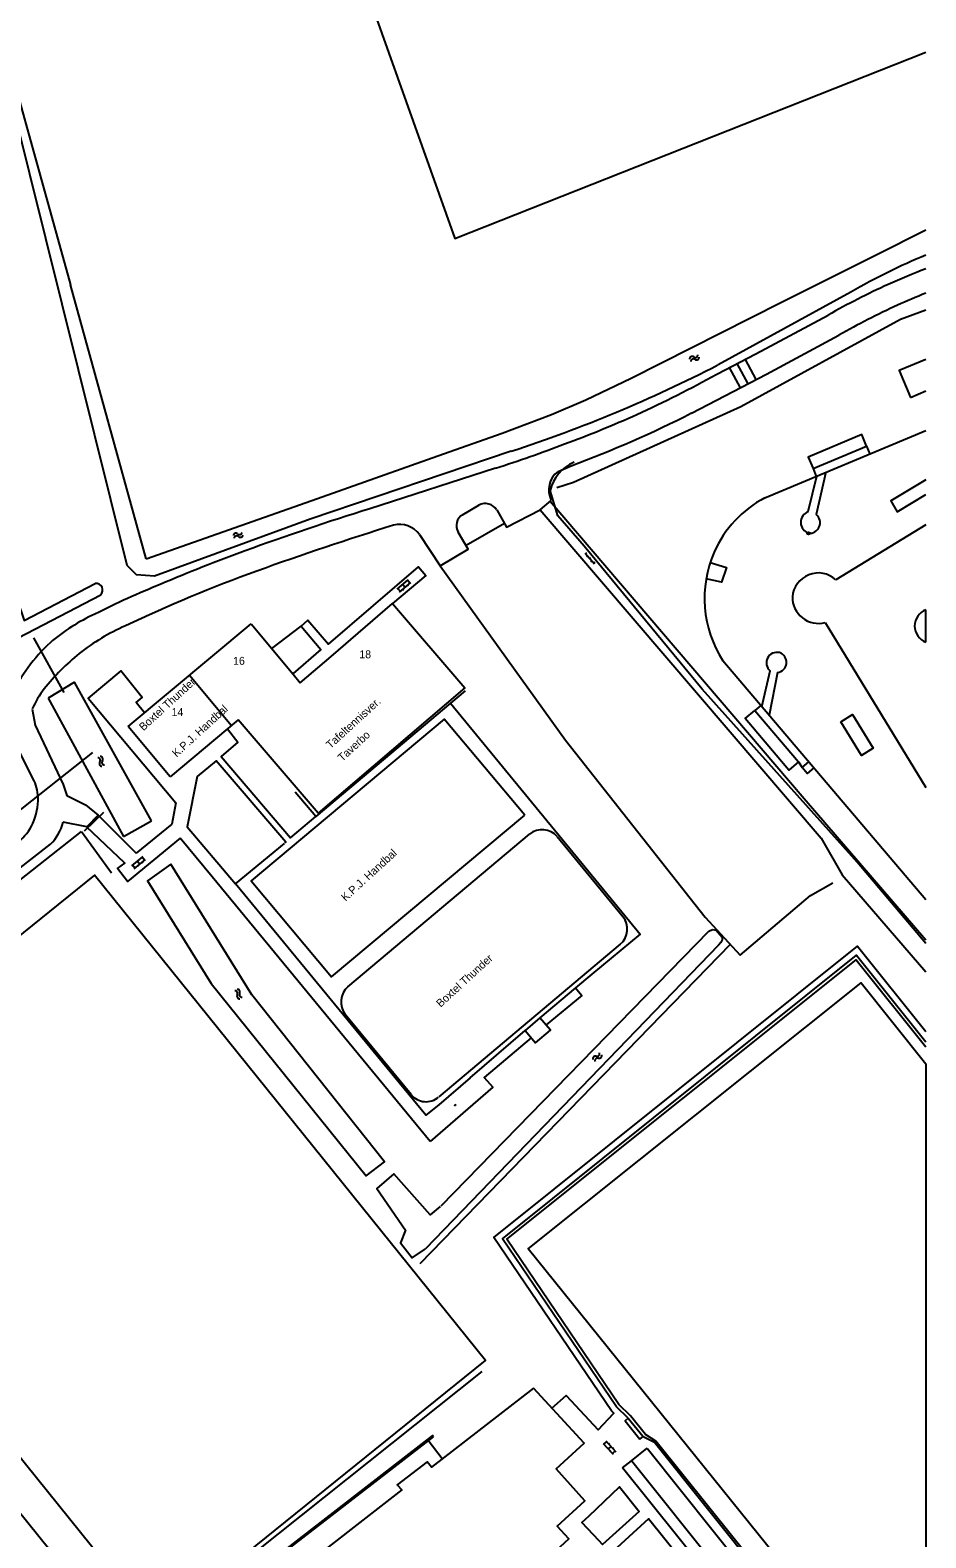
# Model space of a CAD drawing. Extents: x 148816 to 151297, y 399515 to 402500.
# Drawn here: x 151155.6 to 151297.2, y 401098.8 to 401337.1 of the extents above; entities that cross this region are included whole.
import ezdxf

# ---------------------------------------------------------------- set-up
doc = ezdxf.new("R2010")
doc.units = 0
for name, color, linetype in [('B01 Hoofdgebouw  [T] Norm', 7, 'Continuous'), ('B02 Bijgebouw  [D] Norm', 7, 'Continuous'), ('B02 Bijgebouw  [T] Norm', 7, 'Continuous'), ('S02 Open verharding  Norm', 7, 'Continuous'), ('S05 Water  Norm', 7, 'Continuous'), ('T01 Muur  [D] Gem', 7, 'Continuous'), ('T03 Hek raster  [D] Gem', 7, 'Continuous'), ('T03 Hek raster  [D] Norm', 7, 'Continuous'), ('T03 Hek raster  [T] Gem', 7, 'Continuous'), ('T03 Hek raster  [T] Norm', 7, 'Continuous'), ('T04 Haag heg  [D] Gem', 7, 'Continuous'), ('T04 Haag heg  [D] Norm', 7, 'Continuous'), ('T07 Midden sloot greppel  [T] Norm', 7, 'Continuous'), ('T09 Insteek water  [T] Norm', 7, 'Continuous'), ('T10 Cultuurscheiding  [T] Gem', 7, 'Continuous'), ('V00 Kant verharding algemeen  [D] Norm', 7, 'Continuous'), ('V00 Kant verharding algemeen  [T] Norm', 7, 'Continuous'), ('V00 Kant verharding algemeen secundair  [T] Gem', 7, 'Continuous'), ('V00 Kant verharding algemeen secundair  [T] Norm', 7, 'Continuous'), ('V06 Kant onverhard  [T] Norm', 7, 'Continuous'), ('W10 Duiker  [T] Gem', 7, 'Continuous'), ('Z02 Huisnummer  [Tekst] Norm', 7, 'Continuous'), ('Z19 Overige Tekst  [Tekst] Gem', 7, 'Continuous')]:
    doc.layers.add(name, color=color, linetype=linetype)

msp = doc.modelspace()

# ---------------------------------------------------------------- linework, layer by layer
at = {"layer": 'B01 Hoofdgebouw  [T] Norm'}
for p, q in [((151171.1, 401227.04), (151190.56, 401243.26)), ((151190.56, 401243.26), (151197.18, 401235.31)), ((151197.18, 401235.31), (151198.32, 401233.94)), ((151177.73, 401219.12), (151171.1, 401227.04)), ((151188.52, 401228.1), (151177.73, 401219.12)), ((151189.79, 401226.63), (151188.52, 401228.1))]:
    msp.add_line(p, q, dxfattribs=at)
for points in [[(151198.32, 401233.94), (151203.21, 401238.13), (151212.93, 401246.46), (151224.32, 401233.18), (151201.17, 401213.34), (151189.79, 401226.63)], [(151235.19, 401122.48), (151219.06, 401110), (151218.39, 401110.87), (151213.66, 401107.21), (151214.4, 401106.4), (151196.58, 401092.59), (151206.63, 401081.71), (151208.34, 401083.28), (151212.21, 401079.07), (151220.5, 401086.7), (151223.71, 401083.21), (151225.82, 401085.15), (151226.46, 401084.46), (151235.32, 401092.6), (151234.79, 401093.17), (151240.8, 401098.7), (151238.96, 401100.69), (151243.34, 401104.7), (151238.8, 401109.73), (151243.2, 401113.78), (151235.19, 401122.48)]]:
    msp.add_lwpolyline(points, dxfattribs=at)
at = {"layer": 'B02 Bijgebouw  [D] Norm'}
for p, q in [((151180.83, 401235.15), (151187.45, 401227.21)), ((151187.45, 401227.21), (151187.45, 401227.21)), ((151250.19, 401117.75), (151252.52, 401114.87)), ((151253.16, 401112.99), (151270.16, 401091.78))]:
    msp.add_line(p, q, dxfattribs=at)
at = {"layer": 'B02 Bijgebouw  [T] Norm'}
for p, q in [((151251.99, 401114.44), (151252.52, 401114.87)), ((151250.68, 401111), (151253.16, 401112.99)), ((151267.69, 401089.78), (151250.68, 401111))]:
    msp.add_line(p, q, dxfattribs=at)
for points in [[(151279.41, 401267.8), (151287.88, 401271.36), (151287.11, 401273.19), (151278.64, 401269.63), (151279.41, 401267.8)], [(151270.19, 401229.6), (151277.12, 401221.45), (151275.59, 401220.15), (151268.66, 401228.3), (151270.19, 401229.6)], [(151236.22, 401181.01), (151233.86, 401179.01), (151235.54, 401177.04), (151237.9, 401179.04), (151236.22, 401181.01)], [(151250.19, 401117.75), (151249.68, 401117.31), (151251.99, 401114.44)]]:
    msp.add_lwpolyline(points, dxfattribs=at)
at = {"layer": 'S02 Open verharding  Norm'}
for p, q in [((151243.35, 401254.45), (151244.83, 401252.75)), ((151243.44, 401254.36), (151243.63, 401254.52)), ((151243.76, 401253.98), (151243.57, 401253.82)), ((151244.09, 401253.6), (151244.28, 401253.76)), ((151244.42, 401253.22), (151244.23, 401253.06)), ((151244.74, 401252.84), (151244.93, 401253.01)), ((151213.65, 401248.75), (151215.4, 401250.25)), ((151214.81, 401249.94), (151214.9, 401249.83)), ((151215.67, 401249.7), (151215.28, 401250.15)), ((151214.16, 401248.4), (151213.77, 401248.85)), ((151214.04, 401248.3), (151215.79, 401249.79)), ((151214.05, 401249.29), (151214.15, 401249.18)), ((151214.52, 401249.5), (151214.92, 401249.05)), ((151214.54, 401248.72), (151214.63, 401248.61)), ((151215.29, 401249.37), (151215.39, 401249.26)), ((151171.69, 401205.04), (151173.46, 401206.51)), ((151172.18, 401204.67), (151171.8, 401205.13)), ((151172.07, 401204.58), (151173.84, 401206.04)), ((151172.09, 401205.57), (151172.19, 401205.45)), ((151172.57, 401205.77), (151172.95, 401205.31)), ((151172.57, 401204.99), (151172.66, 401204.88)), ((151172.86, 401206.21), (151172.96, 401206.09)), ((151173.72, 401205.95), (151173.34, 401206.41)), ((151173.34, 401205.63), (151173.44, 401205.51)), ((151222.7, 401167.18), (151222.88, 401167.33)), ((151222.75, 401167.14), (151222.71, 401167.19)), ((151222.74, 401167.13), (151222.92, 401167.28)), ((151222.74, 401167.23), (151222.75, 401167.22)), ((151222.79, 401167.25), (151222.83, 401167.21)), ((151222.79, 401167.18), (151222.8, 401167.17)), ((151222.82, 401167.3), (151222.83, 401167.29)), ((151222.9, 401167.27), (151222.87, 401167.32)), ((151222.87, 401167.24), (151222.88, 401167.23)), ((151246.66, 401114.14), (151248.22, 401112.45)), ((151246.22, 401113.73), (151247.79, 401112.04)), ((151246.32, 401113.62), (151246.76, 401114.03)), ((151246.66, 401113.25), (151246.55, 401113.15)), ((151247.44, 401113.29), (151247, 401112.88)), ((151247.21, 401113.76), (151247.1, 401113.66)), ((151247.34, 401112.52), (151247.23, 401112.42)), ((151247.68, 401112.15), (151248.12, 401112.56)), ((151247.89, 401113.03), (151247.78, 401112.93))]:
    msp.add_line(p, q, dxfattribs=at)
at = {"layer": 'S05 Water  Norm'}
for centre, start, end in [((151260.78, 401285.8), 235.4363, 359.2914), ((151260.29, 401285.1), 55.4363, 179.2914), ((151260.5, 401284.7), 55.4363, 179.2914), ((151260.98, 401285.4), 235.4363, 359.2914), ((151188.13, 401257.16), 47.5475, 171.4026), ((151188.28, 401256.74), 47.5475, 171.4026), ((151188.7, 401257.79), 227.5475, 351.4026), ((151188.85, 401257.37), 227.5475, 351.4026), ((151166.29, 401221.69), 324.9797, 88.8347), ((151166.98, 401221.2), 144.9797, 268.8347), ((151166.69, 401221.89), 324.9797, 88.8347), ((151167.38, 401221.4), 144.9797, 268.8347), ((151188, 401184.85), 331.3434, 95.1984), ((151188.74, 401184.44), 151.3434, 275.1984), ((151188.37, 401185.09), 331.3434, 95.1984), ((151189.12, 401184.69), 151.3434, 275.1984), ((151245.01, 401174.54), 74.1616, 198.0166), ((151245.34, 401174.23), 74.1616, 198.0166), ((151245.24, 401175.36), 254.1616, 18.0166), ((151245.57, 401175.05), 254.1616, 18.0166)]:
    msp.add_arc(centre, 0.425, start, end, dxfattribs=at)
at = {"layer": 'T01 Muur  [D] Gem'}
msp.add_lwpolyline([(151219.37, 401114.82), (151219.23, 401114.98), (151193.46, 401095.04), (151193.6, 401094.87), (151219.37, 401114.82)], dxfattribs=at)
at = {"layer": 'T03 Hek raster  [D] Gem'}
for points in [[(151250.19, 401117.75), (151248.31, 401119.56), (151230.29, 401146.11), (151286.28, 401190.9), (151297.24, 401177.24)], [(151252.52, 401114.87), (151254.33, 401113.93), (151271.33, 401092.72), (151271.87, 401090.77)]]:
    msp.add_lwpolyline(points, dxfattribs=at)
at = {"layer": 'T03 Hek raster  [D] Norm'}
msp.add_lwpolyline([(151167.2, 401213.48), (151164.14, 401210.51)], dxfattribs=at)
at = {"layer": 'T03 Hek raster  [T] Gem'}
for points in [[(151205.86, 401185.93), (151234.58, 401210.06)], [(151238.96, 401209.65), (151249.34, 401197)], [(151248.93, 401192.64), (151220.21, 401168.5)], [(151215.88, 401168.88), (151205.42, 401181.55)]]:
    msp.add_lwpolyline(points, dxfattribs=at)
for centre, radius, start, end in [((151236.55, 401207.56), 3.18, 40.9041, 128.3079), ((151246.9, 401195.03), 3.13, 310.2729, 38.9048), ((151208.04, 401183.5), 3.26, 131.8291, 216.8195), ((151218.22, 401170.8), 3.04, 219.3225, 310.7277)]:
    msp.add_arc(centre, radius, start, end, dxfattribs=at)
at = {"layer": 'T03 Hek raster  [T] Norm'}
for points in [[(151297.24, 401292.86), (151293.24, 401291.36), (151268.01, 401277.59), (151241.52, 401265.63), (151238.87, 401264.78)], [(151271.79, 401263.19), (151297.24, 401273.81)], [(151297.24, 401199.67), (151265.16, 401237.45)], [(151224.42, 401232.66), (151222.09, 401230.72), (151252.07, 401194.23), (151244.43, 401187.89)], [(151225.21, 401171.52), (151220.21, 401167.25), (151218.16, 401165.62), (151188.06, 401202.16), (151195.82, 401208.58)], [(151227.04, 401125.13), (151187.82, 401093.9)]]:
    msp.add_lwpolyline(points, dxfattribs=at)
for centre, radius, start, end in [((151280.18, 401247.32), 17.95, 117.8757, 156.0832), ((151280.35, 401247.31), 18.11, 156.2839, 213.0055)]:
    msp.add_arc(centre, radius, start, end, dxfattribs=at)
at = {"layer": 'T04 Haag heg  [D] Gem'}
msp.add_line((151266.32, 401192.6), (151217.24, 401142.14), dxfattribs=at)
for points in [[(151287.88, 401271.36), (151288.37, 401270.11)], [(151279.41, 401267.8), (151279.91, 401266.58)], [(151193.82, 401239.35), (151198.47, 401242.9), (151201.57, 401239.23), (151197.21, 401235.45)], [(151222.09, 401230.72), (151200.79, 401212.84), (151197.5, 401216.68)], [(151271.17, 401230.38), (151270.19, 401229.6)], [(151277.12, 401221.45), (151277.66, 401220.56), (151278.72, 401221.48)], [(151245.56, 401098.38), (151242.82, 401101.27), (151244, 401102.3)]]:
    msp.add_lwpolyline(points, dxfattribs=at)
at = {"layer": 'T04 Haag heg  [D] Norm'}
for p, q in [((151064.33, 401132.16), (151163.73, 401210.45)), ((151163.73, 401210.45), (151168.49, 401203.9))]:
    msp.add_line(p, q, dxfattribs=at)
at = {"layer": 'T07 Midden sloot greppel  [T] Norm'}
msp.add_lwpolyline([(151195.59, 401380.57), (151222.77, 401304.18), (151297.24, 401333.62)], dxfattribs=at)
at = {"layer": 'T09 Insteek water  [T] Norm'}
for p, q in [((151152.39, 401331.39), (151161.99, 401296.87)), ((151173.98, 401253.56), (151161.99, 401296.87)), ((151285.39, 401295.7), (151264.38, 401284.18)), ((151162.62, 401234.03), (151158.47, 401231.53)), ((151174.8, 401212.13), (151162.62, 401234.03)), ((151158.47, 401231.53), (151170.35, 401209.65)), ((151170.35, 401209.65), (151174.8, 401212.13)), ((151220.6, 401151.32), (151262.9, 401194.68)), ((151262.9, 401194.68), (151263.49, 401194.96)), ((151263.49, 401194.96), (151264.07, 401194.86)), ((151264.07, 401194.86), (151265.06, 401193.77)), ((151264.83, 401192.93), (151264.43, 401192.47)), ((151265.04, 401193.36), (151264.83, 401192.93)), ((151265.06, 401193.77), (151265.04, 401193.36)), ((151264.43, 401192.47), (151218.13, 401144.51))]:
    msp.add_line(p, q, dxfattribs=at)
for points in [[(151231.69, 401270.54), (151199.87, 401259.8), (151175.29, 401250.8), (151172.43, 401251.01), (151170.97, 401252.49), (151150.33, 401335.1)], [(151173.98, 401253.56), (151200.17, 401262.78), (151220.09, 401269.82), (151230.26, 401273.41), (151238.04, 401276.37), (151243.5, 401278.67), (151250.62, 401282.1), (151274.32, 401294.03), (151289.39, 401301.61), (151297.24, 401305.56)], [(151152.55, 401250), (151154.65, 401243.81), (151165.87, 401249.62)], [(151119.36, 401226.3), (151139.09, 401234.49), (151149.8, 401239.04), (151166.77, 401247.85)], [(151177.84, 401205.31), (151174.19, 401202.68), (151184.26, 401186.43), (151208.75, 401156.06), (151211.66, 401158.27), (151190.68, 401184.66), (151177.84, 401205.31)], [(151220.45, 401151.18), (151218.87, 401149.86), (151213.1, 401156.34), (151210.42, 401154.06), (151214.95, 401147.48), (151214.17, 401145.45), (151216.03, 401143.09), (151218.13, 401144.51)]]:
    msp.add_lwpolyline(points, dxfattribs=at)
for centre, radius, start, end in [((151337.19, 401205.63), 103.9, 112.6092, 119.8994), ((151162.55, 401482.08), 222.55, 288.0993, 297.2283), ((151166.06, 401248.61), 1.03, 313.0946, 100.6546)]:
    msp.add_arc(centre, radius, start, end, dxfattribs=at)
at = {"layer": 'T10 Cultuurscheiding  [T] Gem'}
for points in [[(151113.72, 401161.56), (151175.53, 401084.9), (151227.59, 401126.88), (151165.79, 401203.54)], [(151057.25, 401116.17), (151119.06, 401039.52), (151171.12, 401081.5), (151109.32, 401158.16)]]:
    msp.add_lwpolyline(points, close=True, dxfattribs=at)
for points in [[(151297.24, 401066.54), (151234.36, 401144.53), (151287.02, 401186.56), (151297.24, 401173.75)], [(151297.24, 401173.75), (151297.24, 401066.54)]]:
    msp.add_lwpolyline(points, dxfattribs=at)
at = {"layer": 'V00 Kant verharding algemeen  [D] Norm'}
msp.add_lwpolyline([(151164.36, 401214.69), (151166.38, 401213.04), (151164.56, 401211.17)], dxfattribs=at)
at = {"layer": 'V00 Kant verharding algemeen  [T] Norm'}
for p, q in [((151296.83, 401299.23), (151296.83, 401299.23)), ((151229.18, 401267.86), (151209.33, 401261.46)), ((151239.08, 401267.37), (151241.15, 401268.26)), ((151224, 401260.52), (151226.58, 401262.05)), ((151164.56, 401211.17), (151160.83, 401211.91)), ((151249.28, 401109.89), (151250.68, 401111)), ((151266.35, 401088.62), (151249.28, 401109.89))]:
    msp.add_line(p, q, dxfattribs=at)
for points in [[(151264.17, 401282.73), (151270.38, 401285.94), (151281.8, 401292.06)], [(151260.18, 401276.59), (151272.07, 401282.75), (151283.5, 401288.88)], [(151229.38, 401261.28), (151230.96, 401258.56), (151236.27, 401261.28), (151238, 401262.78)], [(151297.24, 401193.26), (151278.02, 401215.62), (151237.82, 401262.62)], [(151236.27, 401261.28), (151280.67, 401209.39), (151284.03, 401203.63), (151297.24, 401188.28)], [(151217.17, 401257.38), (151220.43, 401252.43), (151224.89, 401255.07), (151223.28, 401257.76)], [(151198.47, 401242.9), (151199.54, 401243.87), (151202.77, 401240.06), (151217.01, 401252.27), (151218.18, 401250.91), (151212.93, 401246.46)], [(151297.24, 401240.38), (151297.24, 401245.47)], [(151173.69, 401229.21), (151172.39, 401230.86), (151173.31, 401231.63), (151169.97, 401235.87), (151164.78, 401231.54), (151178.67, 401215.01), (151178, 401211.6), (151172.36, 401207.05)], [(151155.93, 401229.81), (151156.41, 401227.26), (151160.84, 401217.9), (151161.43, 401216.14), (151164.36, 401214.69)], [(151186.8, 401226.67), (151188.46, 401224.59), (151185.82, 401222.31), (151196.8, 401209.47), (151200.79, 401212.84)], [(151156.06, 401218.83), (151153.85, 401223.33), (151138.17, 401216.06), (151132.89, 401213.75)], [(151195.88, 401208.66), (151196.03, 401208.79), (151185.03, 401221.64), (151182.01, 401219.15), (151180.45, 401211.19), (151188.06, 401202.16)], [(151279.53, 401220.53), (151278.49, 401219.61), (151277.66, 401220.56)], [(151166.38, 401213.04), (151172.36, 401207.05)], [(151179.32, 401209.41), (151171.02, 401202.54), (151169.43, 401204.59), (151170.57, 401205.47), (151164.54, 401211.21)], [(151073.5, 401141.74), (151080.37, 401147.15), (151090.44, 401154.84), (151114.31, 401173.76), (151130.26, 401186.23), (151158.85, 401208.43)], [(151218.86, 401161.47), (151184.37, 401203.29), (151179.32, 401209.41)], [(151238.11, 401119.3), (151240.36, 401121.34), (151245.41, 401115.88), (151247.92, 401118.54), (151247.54, 401118.91), (151228.95, 401146.31), (151286.43, 401192.31), (151297.24, 401178.84)], [(151250.54, 401118.11), (151248.69, 401119.88), (151230.97, 401146.01), (151286.2, 401190.2), (151297.24, 401176.44)], [(151244.43, 401187.89), (151241.86, 401185.75), (151242.84, 401184.56), (151237.18, 401179.88)], [(151234.85, 401177.85), (151227.4, 401171.6), (151228.75, 401170.03), (151218.86, 401161.47)], [(151297.24, 401062.98), (151274.92, 401088.45), (151275.05, 401088.56), (151254.57, 401114.12), (151252.91, 401115.18), (151250.54, 401118.11)], [(151220.76, 401111.32), (151218.56, 401114.19)], [(151244, 401102.3), (151248.79, 401106.9), (151251.93, 401102.99), (151246.12, 401097.76), (151245.56, 401098.38)], [(151297.24, 401060.69), (151270.56, 401089.61), (151266.1, 401086.02), (151253.37, 401101.85), (151222.89, 401073.91), (151221.07, 401075.89)]]:
    msp.add_lwpolyline(points, dxfattribs=at)
for centre, radius, start, end in [((151370.77, 401113.87), 199.56, 111.6206, 113.48), ((151342.88, 401184.4), 123.78, 114.6455, 119.5686), ((151345.92, 401174.59), 130.37, 111.9238, 114.0604), ((151343.32, 401183.51), 121.17, 114.6599, 119.583), ((151177.79, 401438.37), 178, 294.4737, 299.0294), ((151175.99, 401445.13), 184.91, 290.2902, 294.1145), ((151182.52, 401428.12), 170.27, 290.1408, 297.135), ((151158.71, 401486.35), 229.57, 287.8749, 290.7659), ((151241.27, 401264.43), 3.66, 126.6523, 206.8249), ((151227.55, 401260.13), 2.15, 32.0698, 117.0571), ((151357.52, 400789.66), 494.53, 107.4376, 109.85), ((151225.03, 401258.78), 2.02, 120.4738, 210.3047), ((151349.9, 400814.28), 465.14, 107.1063, 109.9131), ((151214.06, 401255.14), 3.83, 35.717, 104.8173), ((151288.73, 400984.7), 287.73, 110.1535, 113.0014), ((151271.76, 401029.78), 235.91, 109.897, 115.3725), ((151225.5, 401127.41), 131.67, 111.9417, 116.9321), ((151298.19, 401242.93), 2.72, 110.4613, 249.5387), ((151178.17, 401217.67), 29.8, 114.3877, 130.6288), ((151184.4, 401211.64), 34.18, 113.6813, 127.9806), ((151178.25, 401219.36), 28.59, 132.9691, 153.8808), ((151187.3, 401209.23), 37.86, 129.1887, 141.1101), ((151169.85, 401223.68), 15.21, 142.2019, 156.2044), ((151150.14, 401215.63), 6.73, 1.935, 28.4352), ((151146.68, 401215.75), 10.19, 336.8017, 0.5891), ((151153.2, 401213.96), 7.9, 315.5891, 344.9292), ((151148.93, 401215.03), 7.84, 308.0709, 335.1748)]:
    msp.add_arc(centre, radius, start, end, dxfattribs=at)
at = {"layer": 'V00 Kant verharding algemeen secundair  [T] Gem'}
for p, q in [((151266.16, 401283.76), (151267.86, 401280.57)), ((151269.13, 401281.22), (151267.42, 401284.41)), ((151268.69, 401285.07), (151270.35, 401281.86))]:
    msp.add_line(p, q, dxfattribs=at)
msp.add_lwpolyline([(151233.81, 401213.04), (151221.1, 401228.23), (151190.56, 401202.67), (151203.27, 401187.48), (151233.81, 401213.04)], dxfattribs=at)
at = {"layer": 'V00 Kant verharding algemeen secundair  [T] Norm'}
msp.add_line((151225.21, 401171.52), (151233.86, 401179.01), dxfattribs=at)
msp.add_lwpolyline([(151241.86, 401185.75), (151236.22, 401181.01)], dxfattribs=at)
at = {"layer": 'V06 Kant onverhard  [T] Norm'}
msp.add_line((151224.54, 401255.68), (151230.61, 401259.17), dxfattribs=at)
for points in [[(151297.24, 401285.07), (151293.01, 401283.29), (151294.79, 401279.06)], [(151294.79, 401279.06), (151297.24, 401280.08)], [(151278.63, 401261), (151280.01, 401266.62)], [(151281.44, 401267.22), (151279.9, 401260.55)], [(151243.21, 401255.55), (151239.03, 401260.32), (151237.84, 401264.32)], [(151297.24, 401266.05), (151291.69, 401262.72), (151292.73, 401260.98), (151297.24, 401263.69)], [(151297.24, 401258.94), (151283.01, 401250.23)], [(151286.38, 401205.59), (151285.54, 401206.57), (151261.87, 401232.94), (151243.21, 401255.55)], [(151220.43, 401252.43), (151240.24, 401224.89), (151262.32, 401196.92), (151267.88, 401190.91), (151279.01, 401200.36), (151282.55, 401202.35)], [(151263.14, 401252.96), (151265.71, 401252.16), (151264.94, 401249.85), (151262.5, 401250.37)], [(151281.34, 401243.48), (151297.24, 401217.39)], [(151271.33, 401230.18), (151272.63, 401235.84)], [(151273.78, 401235.57), (151272.46, 401228.86)], [(151283.78, 401227.8), (151285.62, 401228.93), (151288.92, 401223.61), (151287.08, 401222.48), (151283.78, 401227.8)], [(151297.24, 401192.78), (151286.38, 401205.59)]]:
    msp.add_lwpolyline(points, dxfattribs=at)
msp.add_circle((151278.69, 401257.58), 0.2, dxfattribs=at)
for centre, radius, start, end in [((151244.13, 401262.85), 6.46, 112.9848, 166.8552), ((151279.29, 401259.3), 1.82, 111.1725, 250.9016), ((151278.82, 401259.26), 1.69, 265.6588, 50.017), ((151280.23, 401247.2), 4.11, 47.4819, 175.3523), ((151280.28, 401247.49), 4.15, 179.4271, 284.7711), ((151273.68, 401237.12), 1.65, 76.0994, 230.5004), ((151273.59, 401237.18), 1.62, 276.9709, 72.3197)]:
    msp.add_arc(centre, radius, start, end, dxfattribs=at)
at = {"layer": 'W10 Duiker  [T] Gem'}
msp.add_line((151160.98, 401232.43), (151156.21, 401241.05), dxfattribs=at)
msp.add_lwpolyline([(151153.1, 401213.07), (151165.54, 401222.95)], dxfattribs=at)

# ---------------------------------------------------------------- texts
at = {"layer": 'Z02 Huisnummer  [Tekst] Norm'}
for s, p in [('16', (151187.7, 401236.8)), ('18', (151207.66, 401237.83)), ('14', (151177.97, 401228.7))]:
    msp.add_text(s, height=1.25, dxfattribs=at).set_placement(p)
at = {"layer": 'Z19 Overige Tekst  [Tekst] Gem'}
for s, p in [('Boxtel Thunder', (151173.53, 401226.28)), ('Tafeltennisver. ', (151203.1, 401223.46)), ('K.P.J. Handbal', (151178.77, 401222.12)), ('Taverbo', (151204.96, 401221.43)), ('K.P.J. Handbal', (151205.49, 401199.35)), ('Boxtel Thunder', (151220.52, 401182.6))]:
    msp.add_text(s, height=1.25, rotation=42.4768, dxfattribs=at).set_placement(p)

doc.saveas('drawing.dxf')
